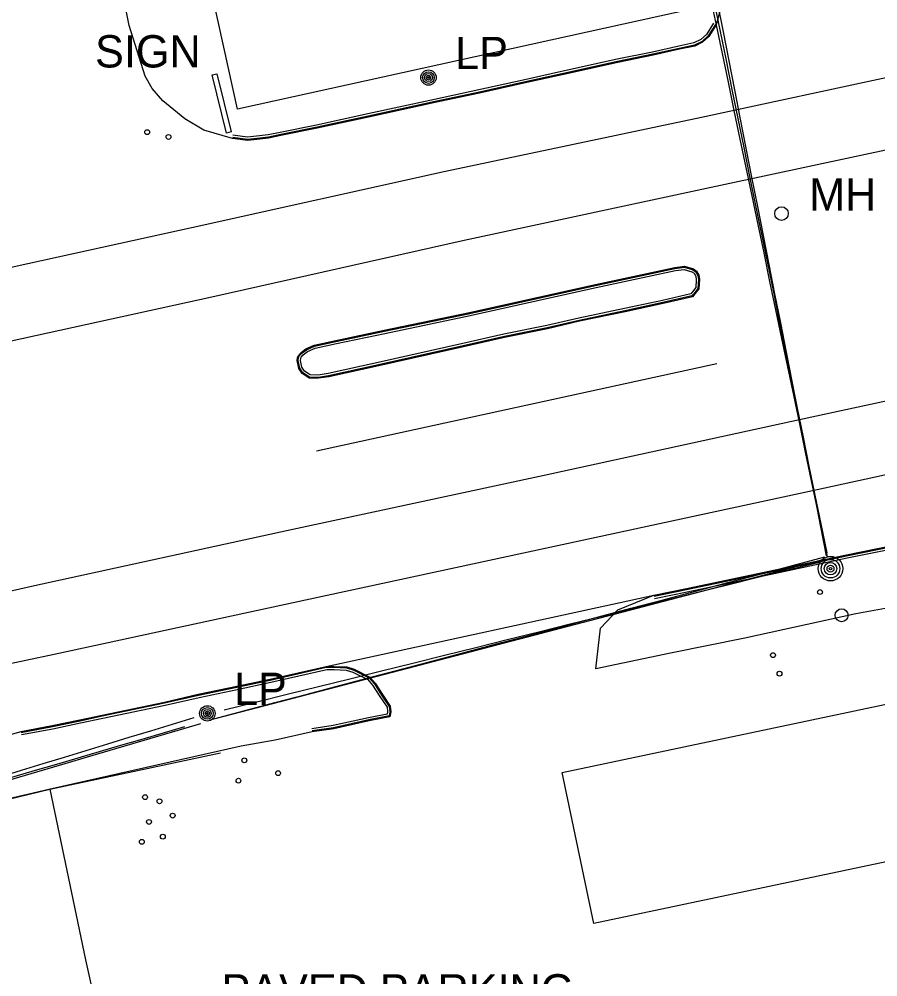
# Model space of a CAD drawing. Extents: x 368532 to 392481, y 10654822 to 10676899.
# Drawn here: x 388889.7 to 389022.6, y 10658686 to 10658834.2 of the extents above; entities that cross this region are included whole.
import ezdxf

# ---------------------------------------------------------------- set-up
doc = ezdxf.new("R2010")
doc.units = 0
for name, color, linetype in [('p_Catenary', 7, 'Continuous'), ('p_road - paved curb', 7, 'Continuous'), ('p_road general road feature', 7, 'Continuous'), ('p_road paint stripe', 7, 'Continuous'), ('p_structure building', 7, 'Continuous'), ('p_structure fence', 7, 'Continuous'), ('p_structure sign', 7, 'Continuous'), ('p_structure unidentified', 7, 'Continuous'), ('p_utility general pole', 7, 'Continuous'), ('p_utility guy anchor', 7, 'Continuous'), ('p_utility_manhole', 7, 'Continuous')]:
    doc.layers.add(name, color=color, linetype=linetype)

msp = doc.modelspace()

# ---------------------------------------------------------------- linework, layer by layer
at = {"layer": 'p_Catenary'}
for points in [[(389014.83, 10658750.98), (389013.29, 10658758.35), (389012.37, 10658762.76), (389011.45, 10658767.16), (389010.53, 10658771.57), (389009.61, 10658775.98), (389008.69, 10658780.38), (389007.77, 10658784.79), (389006.85, 10658789.2), (389005.93, 10658793.61), (389005.01, 10658798.01), (389004.09, 10658802.42), (389003.17, 10658806.83), (389002.25, 10658811.23), (389001.33, 10658815.64), (389000.41, 10658820.05), (388999.49, 10658824.45), (388998.56, 10658828.86), (388997.64, 10658833.27), (388996.72, 10658837.67)], [(389014.76, 10658751.58), (389013.85, 10658756.07), (389012.93, 10658760.55), (389012.01, 10658765.03), (389011.1, 10658769.52), (389010.18, 10658774), (389009.26, 10658778.48), (389008.35, 10658782.97), (389007.43, 10658787.45), (389006.51, 10658791.93), (389005.6, 10658796.42), (389004.68, 10658800.9), (389003.76, 10658805.38), (389002.84, 10658809.87), (389001.93, 10658814.35), (389001.01, 10658818.83), (389000.09, 10658823.32), (388999.18, 10658827.8), (388998.26, 10658832.29), (388997.34, 10658836.77)], [(389014.68, 10658751.13), (389013.8, 10658755.63), (389012.91, 10658760.14), (389012.02, 10658764.65), (389011.14, 10658769.15), (389010.25, 10658773.66), (389009.36, 10658778.17), (389008.48, 10658782.67), (389007.59, 10658787.18), (389006.7, 10658791.69), (389005.81, 10658796.2), (389004.93, 10658800.7), (389004.04, 10658805.21), (389003.15, 10658809.72), (389002.27, 10658814.22), (389001.38, 10658818.73), (389000.49, 10658823.24), (388999.61, 10658827.74), (388998.72, 10658832.25), (388997.77, 10658837.06)], [(388919.29, 10658725.76), (388924.3, 10658727.08), (388929.31, 10658728.41), (388934.31, 10658729.74), (388939.32, 10658731.06), (388944.33, 10658732.39), (388949.33, 10658733.72), (388954.34, 10658735.05), (388959.35, 10658736.37), (388964.35, 10658737.7), (388969.36, 10658739.03), (388974.37, 10658740.35), (388979.37, 10658741.68), (388984.38, 10658743.01), (388989.39, 10658744.34), (388994.39, 10658745.66), (388999.4, 10658746.99), (389004.41, 10658748.32), (389009.41, 10658749.64), (389014.42, 10658750.97)], [(388920.28, 10658726.02), (388925.21, 10658727.31), (388930.14, 10658728.6), (388935.07, 10658729.89), (388940, 10658731.18), (388944.93, 10658732.47), (388949.86, 10658733.76), (388954.79, 10658735.05), (388959.72, 10658736.34), (388964.65, 10658737.63), (388969.58, 10658738.92), (388974.51, 10658740.21), (388979.44, 10658741.5), (388984.37, 10658742.79), (388989.3, 10658744.08), (388994.23, 10658745.37), (388999.16, 10658746.66), (389004.09, 10658747.95), (389009.02, 10658749.24), (389013.95, 10658750.53)], [(388921.43, 10658727.28), (388926.3, 10658728.49), (388931.17, 10658729.7), (388936.05, 10658730.91), (388940.92, 10658732.12), (388945.79, 10658733.33), (388950.66, 10658734.54), (388955.53, 10658735.75), (388960.4, 10658736.96), (388965.27, 10658738.17), (388970.15, 10658739.38), (388975.02, 10658740.59), (388979.89, 10658741.81), (388984.76, 10658743.02), (388989.63, 10658744.23), (388994.5, 10658745.44), (388999.37, 10658746.65), (389004.25, 10658747.86), (389009.12, 10658749.07), (389013.99, 10658750.28)], [(388851.24, 10658705.54), (388854.75, 10658706.58), (388858.25, 10658707.61), (388861.76, 10658708.65), (388865.26, 10658709.68), (388868.77, 10658710.72), (388872.27, 10658711.75), (388875.78, 10658712.79), (388879.28, 10658713.82), (388882.79, 10658714.86), (388886.29, 10658715.89), (388889.8, 10658716.93), (388893.3, 10658717.96), (388896.81, 10658719), (388900.31, 10658720.03), (388903.82, 10658721.07), (388907.32, 10658722.1), (388910.83, 10658723.14), (388914.33, 10658724.17), (388917.84, 10658725.2)], [(388853.37, 10658706.75), (388856.7, 10658707.77), (388860.04, 10658708.79), (388863.38, 10658709.81), (388866.72, 10658710.83), (388870.05, 10658711.84), (388873.39, 10658712.86), (388876.73, 10658713.88), (388880.07, 10658714.9), (388883.4, 10658715.92), (388886.74, 10658716.94), (388890.08, 10658717.95), (388893.41, 10658718.97), (388896.75, 10658719.99), (388900.09, 10658721.01), (388903.43, 10658722.03), (388906.76, 10658723.05), (388910.1, 10658724.06), (388913.44, 10658725.08), (388916.78, 10658726.1)], [(388852.54, 10658706.34), (388855.85, 10658707.31), (388859.15, 10658708.28), (388862.46, 10658709.24), (388865.77, 10658710.21), (388869.07, 10658711.18), (388872.38, 10658712.15), (388875.68, 10658713.11), (388878.99, 10658714.08), (388882.3, 10658715.05), (388885.6, 10658716.01), (388888.91, 10658716.98), (388892.22, 10658717.95), (388895.52, 10658718.91), (388898.83, 10658719.88), (388902.13, 10658720.85), (388905.44, 10658721.81), (388908.75, 10658722.78), (388912.05, 10658723.75), (388915.36, 10658724.71)]]:
    msp.add_lwpolyline(points, dxfattribs=at)
at = {"layer": 'p_road - paved curb'}
for p, q in [((388906.75, 10658833.24), (388902.56, 10658854.01)), ((388998.32, 10658835.95), (388997.61, 10658833.31)), ((388997.19, 10658833.58), (388996.09, 10658831.84)), ((388997.48, 10658833.39), (388996.36, 10658831.62)), ((388909.19, 10658825.37), (388906.75, 10658833.24)), ((388996.09, 10658831.84), (388995.22, 10658831.05)), ((388997.61, 10658833.31), (388996.48, 10658831.52)), ((388994.15, 10658830.51), (388991.82, 10658830.02)), ((388995.22, 10658831.05), (388994.15, 10658830.51)), ((388995.42, 10658830.76), (388994.27, 10658830.17)), ((388995.51, 10658830.64), (388994.32, 10658830.03)), ((388996.36, 10658831.62), (388995.42, 10658830.76)), ((388996.48, 10658831.52), (388995.51, 10658830.64)), ((388987.74, 10658829.11), (388982.26, 10658827.98)), ((388991.82, 10658830.02), (388987.74, 10658829.11)), ((388991.9, 10658829.68), (388987.81, 10658828.77)), ((388991.93, 10658829.53), (388987.84, 10658828.62)), ((388994.27, 10658830.17), (388991.9, 10658829.68)), ((388994.32, 10658830.03), (388991.93, 10658829.53)), ((388982.26, 10658827.98), (388973.65, 10658826.08)), ((388982.33, 10658827.64), (388973.73, 10658825.74)), ((388982.36, 10658827.49), (388973.76, 10658825.59)), ((388987.81, 10658828.77), (388982.33, 10658827.64)), ((388987.84, 10658828.62), (388982.36, 10658827.49)), ((388973.65, 10658826.08), (388967.73, 10658824.77)), ((388910.31, 10658823.48), (388909.19, 10658825.37)), ((388967.73, 10658824.77), (388960.87, 10658823.24)), ((388967.81, 10658824.43), (388960.95, 10658822.9)), ((388973.73, 10658825.74), (388967.81, 10658824.43)), ((388973.76, 10658825.59), (388967.84, 10658824.28)), ((388911.94, 10658821.55), (388910.31, 10658823.48)), ((388960.87, 10658823.24), (388954.01, 10658821.78)), ((388967.84, 10658824.28), (388960.98, 10658822.75)), ((388913.65, 10658820.14), (388911.94, 10658821.55)), ((388954.01, 10658821.78), (388943.66, 10658819.54)), ((388960.95, 10658822.9), (388954.08, 10658821.44)), ((388960.98, 10658822.75), (388954.11, 10658821.29)), ((388915.35, 10658818.77), (388913.65, 10658820.14)), ((388954.08, 10658821.44), (388943.74, 10658819.2)), ((388954.11, 10658821.29), (388943.77, 10658819.05)), ((388918.3, 10658817.03), (388915.35, 10658818.77)), ((388943.66, 10658819.54), (388935.76, 10658817.8)), ((388943.74, 10658819.2), (388935.83, 10658817.46)), ((388943.77, 10658819.05), (388935.86, 10658817.31)), ((388922.74, 10658815.73), (388918.3, 10658817.03)), ((388935.76, 10658817.8), (388930.12, 10658816.67)), ((388935.83, 10658817.46), (388930.19, 10658816.33)), ((388935.86, 10658817.31), (388930.22, 10658816.18)), ((388925.03, 10658815.41), (388922.74, 10658815.73)), ((388925.03, 10658815.56), (388922.76, 10658815.88)), ((388925.04, 10658815.91), (388922.81, 10658816.23)), ((388926.04, 10658815.67), (388925.03, 10658815.56)), ((388926, 10658816.02), (388925.04, 10658815.91)), ((388928.25, 10658816.28), (388926, 10658816.02)), ((388928.31, 10658815.94), (388926.04, 10658815.67)), ((388928.33, 10658815.79), (388926.06, 10658815.52)), ((388930.12, 10658816.67), (388928.25, 10658816.28)), ((388930.19, 10658816.33), (388928.31, 10658815.94)), ((388930.22, 10658816.18), (388928.33, 10658815.79)), ((388926.06, 10658815.52), (388925.03, 10658815.41)), ((388978.19, 10658792.99), (388991.21, 10658795.78)), ((388978.22, 10658792.84), (388991.23, 10658795.63)), ((388978.3, 10658792.5), (388991.29, 10658795.29)), ((388991.21, 10658795.78), (388992.69, 10658795.95)), ((388991.23, 10658795.63), (388992.68, 10658795.8)), ((388991.29, 10658795.29), (388992.64, 10658795.44)), ((388992.64, 10658795.44), (388993.86, 10658795.07)), ((388992.68, 10658795.8), (388994.01, 10658795.39)), ((388992.69, 10658795.95), (388994.08, 10658795.53)), ((388993.86, 10658795.07), (388994.18, 10658794.86)), ((388994.01, 10658795.39), (388994.44, 10658795.1)), ((388994.08, 10658795.53), (388994.55, 10658795.21)), ((388994.18, 10658794.86), (388994.45, 10658794.42)), ((388994.44, 10658795.1), (388994.79, 10658794.53)), ((388994.55, 10658795.21), (388994.94, 10658794.58)), ((388994.45, 10658794.42), (388994.51, 10658793.87)), ((388994.51, 10658793.87), (388994.45, 10658792.66)), ((388994.79, 10658794.53), (388994.86, 10658793.88)), ((388994.86, 10658793.88), (388994.79, 10658792.53)), ((388994.94, 10658794.58), (388995.01, 10658793.88)), ((388995.01, 10658793.88), (388994.94, 10658792.48)), ((388959.42, 10658788.8), (388978.19, 10658792.99)), ((388959.45, 10658788.65), (388978.22, 10658792.84)), ((388959.53, 10658788.31), (388978.3, 10658792.5)), ((388993.93, 10658791.98), (388993.66, 10658791.68)), ((388994.45, 10658792.66), (388993.93, 10658791.98)), ((388994.79, 10658792.53), (388994.2, 10658791.76)), ((388994.94, 10658792.48), (388994.32, 10658791.66)), ((388989.29, 10658790.66), (388983.41, 10658789.41)), ((388993.66, 10658791.68), (388989.29, 10658790.66)), ((388993.85, 10658791.37), (388989.37, 10658790.32)), ((388993.93, 10658791.23), (388989.4, 10658790.17)), ((388994.2, 10658791.76), (388993.85, 10658791.37)), ((388994.32, 10658791.66), (388993.93, 10658791.23)), ((388983.41, 10658789.41), (388976.33, 10658787.92)), ((388983.48, 10658789.07), (388976.41, 10658787.58)), ((388983.51, 10658788.92), (388976.44, 10658787.43)), ((388989.37, 10658790.32), (388983.48, 10658789.07)), ((388989.4, 10658790.17), (388983.51, 10658788.92)), ((388946.23, 10658786.04), (388959.42, 10658788.8)), ((388946.26, 10658785.89), (388959.45, 10658788.65)), ((388946.33, 10658785.55), (388959.53, 10658788.31)), ((388976.33, 10658787.92), (388971.37, 10658786.78)), ((388976.41, 10658787.58), (388971.45, 10658786.44)), ((388976.44, 10658787.43), (388971.48, 10658786.29)), ((388938.72, 10658784.47), (388946.23, 10658786.04)), ((388938.75, 10658784.32), (388946.26, 10658785.89)), ((388971.37, 10658786.78), (388964.74, 10658785.43)), ((388971.45, 10658786.44), (388964.82, 10658785.09)), ((388971.48, 10658786.29), (388964.85, 10658784.94)), ((388935.38, 10658783.75), (388938.72, 10658784.47)), ((388938.82, 10658783.98), (388946.33, 10658785.55)), ((388964.74, 10658785.43), (388958.38, 10658783.99)), ((388964.82, 10658785.09), (388958.46, 10658783.65)), ((388964.85, 10658784.94), (388958.49, 10658783.5)), ((388933.35, 10658782.59), (388934.09, 10658783.17)), ((388933.45, 10658782.48), (388934.17, 10658783.04)), ((388934.09, 10658783.17), (388935.38, 10658783.75)), ((388934.17, 10658783.04), (388935.43, 10658783.61)), ((388934.35, 10658782.74), (388935.54, 10658783.27)), ((388935.43, 10658783.61), (388938.75, 10658784.32)), ((388935.54, 10658783.27), (388938.82, 10658783.98)), ((388958.38, 10658783.99), (388945.26, 10658781.04)), ((388958.46, 10658783.65), (388945.34, 10658780.7)), ((388958.49, 10658783.5), (388945.37, 10658780.55)), ((388932.73, 10658781.37), (388932.81, 10658781.8)), ((388932.81, 10658781.8), (388932.93, 10658782.16)), ((388932.88, 10658781.37), (388932.96, 10658781.76)), ((388932.93, 10658782.16), (388933.35, 10658782.59)), ((388932.96, 10658781.76), (388933.06, 10658782.08)), ((388933.06, 10658782.08), (388933.45, 10658782.48)), ((388933.24, 10658781.38), (388933.3, 10658781.67)), ((388933.3, 10658781.67), (388933.37, 10658781.89)), ((388933.37, 10658781.89), (388933.68, 10658782.22)), ((388933.68, 10658782.22), (388934.35, 10658782.74)), ((388932.99, 10658780.12), (388932.73, 10658781.37)), ((388933.13, 10658780.18), (388932.88, 10658781.37)), ((388933.51, 10658779.34), (388932.99, 10658780.12)), ((388933.62, 10658779.45), (388933.13, 10658780.18)), ((388933.46, 10658780.32), (388933.24, 10658781.38)), ((388933.87, 10658779.71), (388933.46, 10658780.32)), ((388945.26, 10658781.04), (388937.55, 10658779.34)), ((388945.34, 10658780.7), (388937.61, 10658779)), ((388945.37, 10658780.55), (388937.64, 10658778.85)), ((388934.62, 10658778.64), (388933.51, 10658779.34)), ((388934.66, 10658778.79), (388933.62, 10658779.45)), ((388934.77, 10658779.14), (388933.87, 10658779.71)), ((388936.04, 10658778.61), (388934.62, 10658778.64)), ((388936.03, 10658778.76), (388934.66, 10658778.79)), ((388936.01, 10658779.11), (388934.77, 10658779.14)), ((388937.55, 10658779.34), (388936.01, 10658779.11)), ((388937.61, 10658779), (388936.03, 10658778.76)), ((388937.64, 10658778.85), (388936.04, 10658778.61)), ((389017.77, 10658751.31), (389025.12, 10658752.78)), ((389017.8, 10658751.16), (389025.12, 10658752.63)), ((389017.87, 10658750.82), (389025.12, 10658752.27)), ((389005.76, 10658748.76), (389017.77, 10658751.31)), ((389005.79, 10658748.61), (389017.8, 10658751.16)), ((389005.86, 10658748.27), (389017.87, 10658750.82)), ((388992.99, 10658746.07), (389005.76, 10658748.76)), ((388993.02, 10658745.92), (389005.79, 10658748.61)), ((388993.09, 10658745.58), (389005.86, 10658748.27)), ((388987.95, 10658745.04), (388992.99, 10658746.07)), ((388987.98, 10658744.89), (388993.02, 10658745.92)), ((388937.22, 10658734.03), (388987.93, 10658745.05)), ((388988.05, 10658744.55), (388993.09, 10658745.58)), ((388928.54, 10658732.06), (388937.22, 10658734.03)), ((388928.57, 10658731.91), (388937.25, 10658733.88)), ((388928.65, 10658731.57), (388937.33, 10658733.54)), ((388923.38, 10658730.94), (388928.54, 10658732.06)), ((388923.41, 10658730.79), (388928.57, 10658731.91)), ((388923.48, 10658730.45), (388928.65, 10658731.57)), ((388912.19, 10658728.51), (388917.44, 10658729.7)), ((388917.44, 10658729.7), (388923.38, 10658730.94)), ((388917.47, 10658729.55), (388923.41, 10658730.79)), ((388917.55, 10658729.21), (388923.48, 10658730.45)), ((388902.55, 10658726.5), (388912.19, 10658728.51)), ((388902.58, 10658726.35), (388912.22, 10658728.36)), ((388912.22, 10658728.36), (388917.47, 10658729.55)), ((388912.3, 10658728.02), (388917.55, 10658729.21)), ((388902.65, 10658726.01), (388912.3, 10658728.02)), ((388894.82, 10658724.85), (388899.1, 10658725.76)), ((388894.85, 10658724.7), (388899.13, 10658725.61)), ((388894.92, 10658724.36), (388899.2, 10658725.27)), ((388899.1, 10658725.76), (388902.55, 10658726.5)), ((388899.13, 10658725.61), (388902.58, 10658726.35)), ((388899.2, 10658725.27), (388902.65, 10658726.01)), ((388885.99, 10658722.82), (388890.02, 10658723.93)), ((388889.99, 10658723.95), (388894.82, 10658724.85)), ((388890.02, 10658723.8), (388894.85, 10658724.7)), ((388890.08, 10658723.46), (388894.92, 10658724.36))]:
    msp.add_line(p, q, dxfattribs=at)
at = {"layer": 'p_road general road feature'}
for p, q in [((388982.39, 10658742.78), (388987.93, 10658745.05)), ((389031.28, 10658744.31), (389019.21, 10658742.18)), ((388979.72, 10658739.96), (388982.39, 10658742.78)), ((389019.21, 10658742.18), (389002.02, 10658738.39)), ((388978.99, 10658733.64), (388979.72, 10658739.96)), ((389002.02, 10658738.39), (388990.52, 10658736.06)), ((388990.52, 10658736.06), (388978.99, 10658733.64)), ((388937.22, 10658734.03), (388938.46, 10658734.03)), ((388938.46, 10658734.03), (388940.41, 10658733.93)), ((388937.25, 10658733.88), (388938.46, 10658733.88)), ((388937.33, 10658733.54), (388938.45, 10658733.53)), ((388938.45, 10658733.53), (388940.32, 10658733.43)), ((388938.46, 10658733.88), (388940.38, 10658733.78)), ((388940.32, 10658733.43), (388941.37, 10658733.12)), ((388940.38, 10658733.78), (388941.49, 10658733.45)), ((388940.41, 10658733.93), (388941.55, 10658733.59)), ((388941.37, 10658733.12), (388943.66, 10658731.98)), ((388941.49, 10658733.45), (388943.88, 10658732.26)), ((388941.55, 10658733.59), (388943.97, 10658732.38)), ((388943.66, 10658731.98), (388944.41, 10658731.14)), ((388943.88, 10658732.26), (388944.69, 10658731.35)), ((388943.97, 10658732.38), (388944.81, 10658731.44)), ((388944.41, 10658731.14), (388945.53, 10658729.37)), ((388944.69, 10658731.35), (388945.82, 10658729.57)), ((388944.81, 10658731.44), (388945.95, 10658729.65)), ((388945.82, 10658729.57), (388947.01, 10658727.84)), ((388945.95, 10658729.65), (388947.16, 10658727.89)), ((388945.53, 10658729.37), (388946.68, 10658727.71)), ((388946.68, 10658726.65), (388943.77, 10658726.08)), ((388946.68, 10658727.71), (388946.75, 10658727.01)), ((388946.75, 10658727.01), (388946.68, 10658726.65)), ((388947.1, 10658727), (388946.98, 10658726.35)), ((388947.01, 10658727.84), (388947.1, 10658727)), ((388947.25, 10658726.99), (388947.11, 10658726.22)), ((388947.16, 10658727.89), (388947.25, 10658726.99)), ((388943.77, 10658726.08), (388938.32, 10658724.85)), ((388943.84, 10658725.74), (388938.38, 10658724.51)), ((388943.87, 10658725.59), (388938.41, 10658724.36)), ((388946.98, 10658726.35), (388943.84, 10658725.74)), ((388947.11, 10658726.22), (388943.87, 10658725.59)), ((388935.08, 10658723.88), (388929.35, 10658722.62)), ((388938.32, 10658724.85), (388935.01, 10658724.37)), ((388938.38, 10658724.51), (388935.06, 10658724.03)), ((388938.41, 10658724.36), (388935.08, 10658723.88)), ((388929.35, 10658722.62), (388924.09, 10658721.68)), ((388924.09, 10658721.68), (388894.32, 10658714.99)), ((388894.32, 10658714.99), (388871.75, 10658709.62))]:
    msp.add_line(p, q, dxfattribs=at)
at = {"layer": 'p_road paint stripe'}
for p, q in [((389034.37, 10658827.38), (388995.34, 10658819)), ((388995.34, 10658819), (388955.72, 10658810.6)), ((389037.78, 10658816.88), (388998.26, 10658808.46)), ((388955.72, 10658810.6), (388916.63, 10658801.93)), ((388998.26, 10658808.46), (388958.58, 10658799.96)), ((388916.63, 10658801.93), (388877.11, 10658793.29)), ((388958.58, 10658799.96), (388919.55, 10658791.16)), ((388919.55, 10658791.16), (388880.43, 10658782.62)), ((388997.7, 10658780.86), (388935.76, 10658767.35)), ((389049.92, 10658780.7), (389010.52, 10658772.17)), ((389010.52, 10658772.17), (388970.96, 10658763.56)), ((389053.1, 10658770.15), (389013.22, 10658761.33)), ((388970.96, 10658763.56), (388931.36, 10658755.08)), ((389013.22, 10658761.33), (388973.77, 10658752.84)), ((388931.36, 10658755.08), (388892.07, 10658746.49)), ((388973.77, 10658752.84), (388934.74, 10658744.45)), ((388892.07, 10658746.49), (388852.8, 10658737.78)), ((388934.74, 10658744.45), (388895.12, 10658735.87)), ((388895.12, 10658735.87), (388855.81, 10658727.55))]:
    msp.add_line(p, q, dxfattribs=at)
at = {"layer": 'p_structure building'}
for points in [[(388994.49, 10658835.92), (388923.5, 10658820.28), (388918.39, 10658843.49), (388929.19, 10658845.87), (388929.26, 10658845.53), (388958.87, 10658852.06), (388958.64, 10658853.13), (388989.21, 10658859.87)], [(389049.38, 10658709.14), (388978.68, 10658694.22), (388973.76, 10658717.58), (389044.46, 10658732.49)]]:
    msp.add_lwpolyline(points, close=True, dxfattribs=at)
at = {"layer": 'p_structure fence'}
for p, q in [((388894.46, 10658715.03), (388920.86, 10658720.64)), ((388872.27, 10658709.71), (388894.46, 10658715.03)), ((388894.46, 10658715.03), (388899.98, 10658688.6)), ((388899.98, 10658688.6), (388908, 10658653.02))]:
    msp.add_line(p, q, dxfattribs=at)
at = {"layer": 'p_structure sign'}
for p, q in [((388919.56, 10658825.56), (388920.29, 10658825.74)), ((388921.82, 10658816.57), (388919.56, 10658825.56)), ((388920.29, 10658825.74), (388922.55, 10658816.76)), ((388922.55, 10658816.76), (388921.82, 10658816.57))]:
    msp.add_line(p, q, dxfattribs=at)
at = {"layer": 'p_structure unidentified'}
for centre in [(388909.52, 10658816.71), (388912.82, 10658815.97), (389013.67, 10658745.53), (389006.4, 10658735.77), (389007.41, 10658732.9), (388924.56, 10658719.48), (388929.79, 10658717.49), (388923.65, 10658716.33), (388909.2, 10658713.79), (388911.44, 10658713.15), (388909.81, 10658709.95), (388913.47, 10658710.93), (388911.95, 10658707.67), (388908.7, 10658706.88)]:
    msp.add_circle(centre, 0.375, dxfattribs=at)
at = {"layer": 'p_utility general pole'}
for centre, radius in [((388953.07, 10658825.16), 1.19), ((388953.07, 10658825.16), 0.901), ((388953.07, 10658825.16), 0.608), ((388953.07, 10658825.16), 0.337), ((388953.07, 10658825.16), 0.12), ((389015.3, 10658749.15), 1.9), ((389015.3, 10658749.15), 1.44), ((389015.3, 10658749.15), 0.973), ((389015.3, 10658749.15), 0.539), ((389015.3, 10658749.15), 0.192), ((388918.84, 10658726.75), 1.19), ((388918.84, 10658726.75), 0.901), ((388918.84, 10658726.75), 0.608), ((388918.84, 10658726.75), 0.337), ((388918.84, 10658726.75), 0.12)]:
    msp.add_circle(centre, radius, dxfattribs=at)
at = {"layer": 'p_utility guy anchor'}
msp.add_circle((389017.02, 10658741.94), 1, dxfattribs=at)
at = {"layer": 'p_utility_manhole'}
msp.add_circle((389007.72, 10658804.11), 1.05, dxfattribs=at)

# ---------------------------------------------------------------- texts
at = {"layer": 'p_road general road feature'}
msp.add_text(' PAVED PARKING', height=5, dxfattribs=at).set_placement((388919.17, 10658681.38))
at = {"layer": 'p_structure sign'}
msp.add_text(' SIGN', height=5, dxfattribs=at).set_placement((388899.6, 10658826.72))
at = {"layer": 'p_utility general pole'}
for p in [(388957.19, 10658826.46), (388922.96, 10658728.05)]:
    msp.add_text('LP', height=5, dxfattribs=at).set_placement(p)
at = {"layer": 'p_utility_manhole'}
msp.add_text('MH', height=5, dxfattribs=at).set_placement((389011.99, 10658804.57))

doc.saveas('drawing.dxf')
